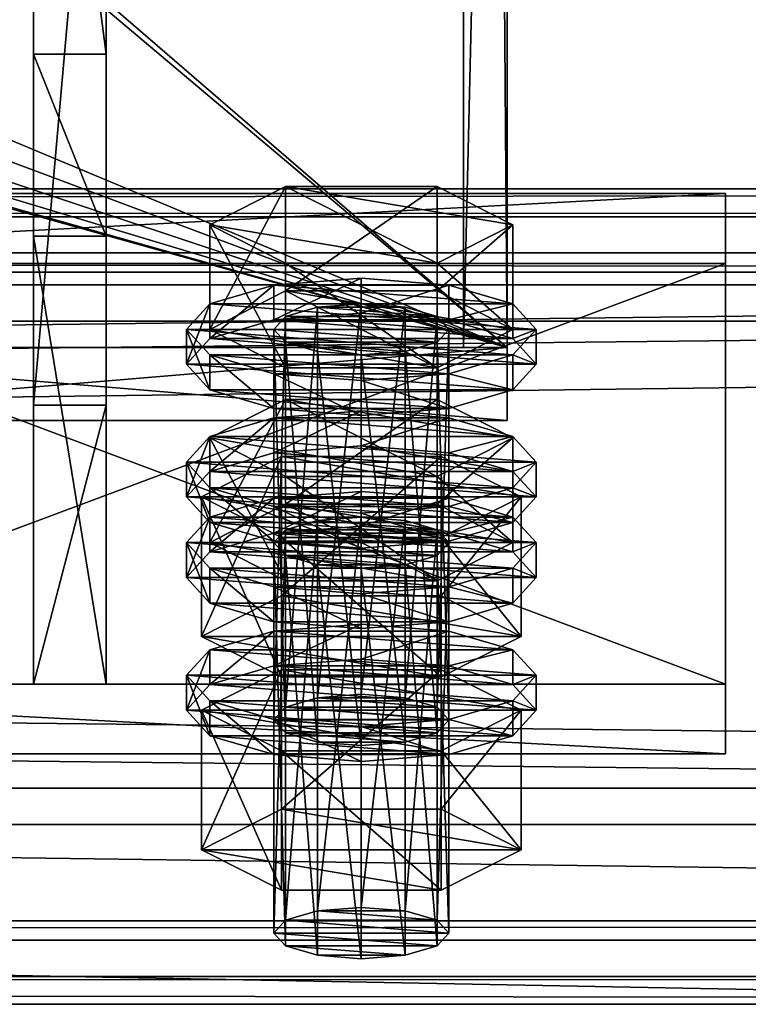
# Model space of a CAD drawing. Header units: millimetres. Extents: x 60485 to 71303, y 100 to 16900.
# Tile 307 of 656: x 70897 to 70947, y 100 to 168. Entities that reach past the tile are written whole.
import ezdxf

# ---------------------------------------------------------------- set-up
doc = ezdxf.new("R2010")
doc.units = ezdxf.units.MM
for name, color, linetype in [('1', 7, 'Continuous'), ('13', 7, 'Continuous'), ('21', 7, 'Continuous'), ('251', 7, 'Continuous'), ('3', 7, 'Continuous'), ('7', 7, 'Continuous'), ('9', 7, 'Continuous')]:
    doc.layers.add(name, color=color, linetype=linetype)

msp = doc.modelspace()

# ---------------------------------------------------------------- meshes
at = {"layer": '1', "color": 7}
mesh = msp.add_polyface(dxfattribs=at)
corners = [(70999.994, 100, 2949.999), (70999.994, 100, -0.001), (60499.994, 100, -0.001), (60499.994, 100, 2949.999), (70999.994, 300, -0.001), (60499.994, 300, -0.001), (70999.994, 300, 2949.999), (60499.994, 300, 2949.999)]
mesh.append_faces([[corners[k] for k in face] for face in [(0, 2, 3, 3), (1, 5, 2, 2), (4, 7, 5, 5), (6, 3, 7, 7), (1, 6, 4, 4), (3, 5, 7, 7)]], dxfattribs={"vtx0": -1, "color": 7})
mesh.append_faces([[corners[k] for k in face] for face in [(0, 1, 2, 2), (1, 4, 5, 5), (4, 6, 7, 7), (6, 0, 3, 3), (1, 0, 6, 6), (3, 2, 5, 5)]], dxfattribs={"vtx2": -1, "vtx3": -1, "color": 7})
mesh = msp.add_polyface(dxfattribs=at)
corners = [(70897.496, 152.657, 3027.705), (70897.496, 121.958, 3128.117), (70902.496, 121.958, 3128.117), (70902.496, 152.657, 3027.705), (70897.496, 141.087, 3133.968), (70902.496, 141.087, 3133.968), (70897.496, 197.545, 3051.899), (70902.496, 197.545, 3051.899), (70897.496, 203.395, 3032.762), (70902.496, 203.395, 3032.762), (70897.496, 165.144, 3021.066), (70902.496, 165.144, 3021.066)]
mesh.append_faces([[corners[k] for k in face] for face in [(0, 2, 3, 3), (1, 5, 2, 2), (4, 7, 5, 5), (6, 9, 7, 7), (8, 11, 9, 9), (10, 3, 11, 11), (1, 6, 4, 4), (8, 0, 10, 10), (3, 9, 11, 11), (7, 2, 5, 5)]], dxfattribs={"vtx0": -1, "color": 7})
mesh.append_faces([[corners[k] for k in face] for face in [(6, 0, 8, 8), (9, 3, 7, 7)]], dxfattribs={"vtx0": -1, "vtx1": -1, "color": 7})
mesh.append_faces([[corners[k] for k in face] for face in [(6, 1, 0, 0), (7, 3, 2, 2)]], dxfattribs={"vtx0": -1, "vtx2": -1, "vtx3": -1, "color": 7})
mesh.append_faces([[corners[k] for k in face] for face in [(0, 1, 2, 2), (1, 4, 5, 5), (4, 6, 7, 7), (6, 8, 9, 9), (8, 10, 11, 11), (10, 0, 3, 3)]], dxfattribs={"vtx2": -1, "vtx3": -1, "color": 7})
at = {"layer": '13', "color": 20}
mesh = msp.add_polyface(dxfattribs=at)
corners = [(70914.8, 134.288, 3096.338), (70925.192, 141.46, 3098.531), (70914.8, 141.46, 3098.531), (70925.192, 136.198, 3115.744), (70909.604, 138.829, 3107.138), (70913.996, 119.499, 3048.943), (70914.8, 147.152, 3054.261), (70913.996, 146.275, 3057.13), (70914.8, 120.376, 3046.074), (70916.996, 147.794, 3052.16), (70916.996, 121.018, 3043.974), (70919.996, 148.029, 3051.392), (70914.8, 145.398, 3059.998), (70919.996, 144.521, 3062.867), (70916.996, 144.756, 3062.099), (70925.192, 145.398, 3059.998), (70925.996, 146.275, 3057.13), (70925.192, 147.152, 3054.261), (70909.604, 146.275, 3057.13), (70914.8, 148.907, 3048.523), (70914.8, 156.079, 3050.716), (70909.604, 153.448, 3059.322), (70925.192, 156.079, 3050.716), (70925.192, 143.644, 3065.736), (70914.8, 143.644, 3065.736), (70914.8, 150.816, 3067.929), (70925.192, 150.816, 3067.929), (70907.996, 143.884, 3056.399), (70909.604, 145.639, 3050.661), (70909.604, 148.029, 3051.392), (70907.996, 146.275, 3057.13), (70913.996, 146.923, 3046.46), (70913.996, 149.314, 3047.191), (70919.996, 147.393, 3044.923), (70919.996, 149.784, 3045.654), (70919.996, 140.376, 3067.874), (70913.996, 140.846, 3066.337), (70913.996, 143.237, 3067.068), (70919.996, 142.767, 3068.605), (70909.604, 142.13, 3062.136), (70909.604, 144.521, 3062.867), (70930.389, 145.639, 3050.661), (70931.996, 143.884, 3056.399), (70930.389, 142.13, 3062.136), (70925.996, 140.846, 3066.337), (70925.996, 143.237, 3067.068), (70930.389, 144.521, 3062.867), (70931.996, 146.275, 3057.13), (70930.389, 148.029, 3051.392), (70913.996, 137.822, 3043.678), (70919.996, 140.683, 3042.871), (70913.996, 140.213, 3044.409), (70930.389, 138.929, 3048.609), (70909.604, 138.929, 3048.609), (70925.996, 140.213, 3044.409)]
mesh.append_faces([[corners[k] for k in face] for face in [(0, 1, 2, 2), (5, 6, 7, 7), (8, 9, 6, 6), (10, 11, 9, 9), (12, 13, 14, 14), (18, 20, 21, 21), (19, 22, 20, 20), (24, 21, 25, 25), (23, 18, 24, 24), (21, 26, 25, 25), (27, 29, 30, 30), (28, 32, 29, 29), (31, 34, 32, 32), (35, 37, 38, 38), (36, 40, 37, 37), (39, 30, 40, 40), (44, 36, 35, 35), (49, 50, 51, 51), (54, 51, 50, 50)]], dxfattribs={"vtx0": -1, "color": 20})
mesh.append_faces([[corners[k] for k in face] for face in [(3, 4, 2, 2), (15, 12, 7, 7), (16, 7, 6, 6), (17, 6, 9, 9), (23, 19, 18, 18), (26, 21, 20, 20), (41, 31, 28, 28), (42, 28, 27, 27), (43, 27, 39, 39), (44, 39, 36, 36), (45, 37, 40, 40), (46, 40, 30, 30), (47, 30, 29, 29), (48, 29, 32, 32), (52, 53, 51, 51)]], dxfattribs={"vtx0": -1, "vtx2": -1, "vtx3": -1, "color": 20})
mesh.append_faces([[corners[k] for k in face] for face in [(18, 19, 20, 20), (23, 24, 25, 25), (24, 18, 21, 21), (27, 28, 29, 29), (28, 31, 32, 32), (31, 33, 34, 34), (35, 36, 37, 37), (36, 39, 40, 40), (39, 27, 30, 30)]], dxfattribs={"vtx2": -1, "vtx3": -1, "color": 20})
mesh = msp.add_polyface(dxfattribs=at)
corners = [(70930.389, 138.829, 3107.138), (70914.8, 141.46, 3098.531), (70925.192, 141.46, 3098.531), (70919.996, 121.253, 3043.205), (70922.996, 147.794, 3052.16), (70919.996, 148.029, 3051.392), (70922.996, 121.018, 3043.974), (70925.192, 147.152, 3054.261), (70925.192, 120.376, 3046.074), (70925.996, 146.275, 3057.13), (70919.996, 144.521, 3062.867), (70914.8, 145.398, 3059.998), (70922.996, 144.756, 3062.099), (70925.192, 145.398, 3059.998), (70913.996, 146.275, 3057.13), (70914.8, 147.152, 3054.261), (70916.996, 147.794, 3052.16), (70914.8, 148.907, 3048.523), (70925.192, 148.907, 3048.523), (70925.192, 156.079, 3050.716), (70930.389, 146.275, 3057.13), (70930.389, 153.448, 3059.322), (70925.192, 143.644, 3065.736), (70925.192, 150.816, 3067.929), (70914.8, 150.816, 3067.929), (70914.8, 156.079, 3050.716), (70919.996, 147.393, 3044.923), (70925.996, 146.923, 3046.46), (70925.996, 149.314, 3047.191), (70919.996, 149.784, 3045.654), (70930.389, 145.639, 3050.661), (70930.389, 148.029, 3051.392), (70931.996, 143.884, 3056.399), (70931.996, 146.275, 3057.13), (70930.389, 142.13, 3062.136), (70930.389, 144.521, 3062.867), (70925.996, 140.846, 3066.337), (70925.996, 143.237, 3067.068), (70919.996, 140.376, 3067.874), (70919.996, 142.767, 3068.605), (70913.996, 146.923, 3046.46), (70909.604, 145.639, 3050.661), (70907.996, 143.884, 3056.399), (70909.604, 142.13, 3062.136), (70913.996, 143.237, 3067.068), (70909.604, 144.521, 3062.867), (70907.996, 146.275, 3057.13), (70909.604, 148.029, 3051.392), (70913.996, 149.314, 3047.191)]
mesh.append_faces([[corners[k] for k in face] for face in [(0, 1, 2, 2), (3, 4, 5, 5), (6, 7, 4, 4), (8, 9, 7, 7), (4, 16, 5, 5), (18, 21, 19, 19), (20, 23, 21, 21), (22, 24, 23, 23), (17, 20, 18, 18), (21, 25, 19, 19), (26, 28, 29, 29), (27, 31, 28, 28), (30, 33, 31, 31), (32, 35, 33, 33), (34, 37, 35, 35), (36, 39, 37, 37), (40, 27, 26, 26), (44, 37, 39, 39), (28, 48, 29, 29)]], dxfattribs={"vtx0": -1, "color": 20})
mesh.append_faces([[corners[k] for k in face] for face in [(10, 11, 12, 12), (12, 11, 13, 13), (13, 14, 9, 9), (9, 15, 7, 7), (7, 16, 4, 4), (20, 17, 22, 22), (23, 25, 21, 21), (27, 40, 30, 30), (30, 41, 32, 32), (32, 42, 34, 34), (34, 43, 36, 36), (37, 45, 35, 35), (35, 46, 33, 33), (33, 47, 31, 31), (31, 48, 28, 28)]], dxfattribs={"vtx0": -1, "vtx1": -1, "color": 20})
mesh.append_faces([[corners[k] for k in face] for face in [(17, 18, 19, 19), (18, 20, 21, 21), (20, 22, 23, 23), (26, 27, 28, 28), (27, 30, 31, 31), (30, 32, 33, 33), (32, 34, 35, 35), (34, 36, 37, 37), (36, 38, 39, 39)]], dxfattribs={"vtx2": -1, "vtx3": -1, "color": 20})
mesh = msp.add_polyface(dxfattribs=at)
corners = [(70925.192, 132.534, 3102.076), (70914.8, 132.534, 3102.076), (70916.996, 133.176, 3099.976), (70909.604, 131.657, 3104.945), (70914.8, 134.288, 3096.338), (70914.8, 141.46, 3098.531), (70909.604, 138.829, 3107.138), (70925.192, 129.025, 3113.552), (70914.8, 129.025, 3113.552), (70914.8, 136.198, 3115.744), (70925.192, 136.198, 3115.744), (70909.604, 131.02, 3098.476), (70913.996, 132.304, 3094.276), (70913.996, 134.695, 3095.007), (70909.604, 133.411, 3099.207), (70919.996, 132.774, 3092.738), (70919.996, 135.165, 3093.469), (70930.389, 133.411, 3099.207), (70925.996, 134.695, 3095.007), (70913.996, 119.499, 3048.943), (70914.8, 120.376, 3046.074), (70914.8, 147.152, 3054.261), (70916.996, 121.018, 3043.974), (70916.996, 147.794, 3052.16), (70919.996, 121.253, 3043.205), (70919.996, 148.029, 3051.392), (70919.996, 117.744, 3054.681), (70916.996, 144.756, 3062.099), (70919.996, 144.521, 3062.867), (70916.996, 117.98, 3053.912), (70914.8, 145.398, 3059.998), (70914.8, 118.622, 3051.812), (70913.996, 146.275, 3057.13), (70909.027, 125.221, 3050.692), (70914.511, 137.561, 3044.531), (70909.027, 134.784, 3053.616), (70914.511, 127.998, 3041.608), (70925.481, 137.561, 3044.531), (70925.481, 132.006, 3062.701), (70914.511, 132.006, 3062.701), (70930.966, 134.784, 3053.616), (70907.996, 134.784, 3053.616), (70909.604, 136.538, 3047.878), (70909.604, 138.929, 3048.609), (70907.996, 137.174, 3054.347), (70913.996, 137.822, 3043.678), (70913.996, 140.213, 3044.409), (70919.996, 138.292, 3042.141), (70919.996, 140.683, 3042.871), (70919.996, 131.275, 3065.092), (70913.996, 131.745, 3063.554), (70913.996, 134.136, 3064.285), (70919.996, 133.666, 3065.823), (70909.604, 133.029, 3059.354), (70909.604, 135.42, 3060.085), (70930.389, 136.538, 3047.878), (70931.996, 134.784, 3053.616), (70930.389, 133.029, 3059.354), (70925.996, 134.136, 3064.285), (70930.389, 135.42, 3060.085), (70931.996, 137.174, 3054.347)]
mesh.append_faces([[corners[k] for k in face] for face in [(3, 5, 6, 6), (8, 6, 9, 9), (6, 10, 9, 9), (11, 13, 14, 14), (12, 16, 13, 13), (18, 13, 16, 16), (26, 27, 28, 28), (29, 30, 27, 27), (31, 32, 30, 30), (33, 34, 35, 35), (36, 37, 34, 34), (35, 38, 39, 39), (41, 43, 44, 44), (42, 46, 43, 43), (49, 51, 52, 52), (50, 54, 51, 51), (53, 44, 54, 54), (51, 58, 52, 52)]], dxfattribs={"vtx0": -1, "color": 20})
mesh.append_faces([[corners[k] for k in face] for face in [(0, 1, 2, 2), (17, 14, 13, 13), (40, 35, 34, 34), (55, 47, 45, 45), (55, 45, 42, 42), (56, 42, 41, 41), (57, 41, 53, 53), (58, 51, 54, 54), (59, 54, 44, 44), (60, 44, 43, 43)]], dxfattribs={"vtx0": -1, "vtx2": -1, "vtx3": -1, "color": 20})
mesh.append_faces([[corners[k] for k in face] for face in [(3, 4, 5, 5), (7, 8, 9, 9), (8, 3, 6, 6), (11, 12, 13, 13), (12, 15, 16, 16), (19, 20, 21, 21), (20, 22, 23, 23), (22, 24, 25, 25), (31, 19, 32, 32), (41, 42, 43, 43), (42, 45, 46, 46), (45, 47, 48, 48), (49, 50, 51, 51), (50, 53, 54, 54), (53, 41, 44, 44)]], dxfattribs={"vtx2": -1, "vtx3": -1, "color": 20})
mesh = msp.add_polyface(dxfattribs=at)
corners = [(70925.192, 132.534, 3102.076), (70916.996, 133.176, 3099.976), (70919.996, 133.411, 3099.207), (70922.996, 133.176, 3099.976), (70914.8, 134.288, 3096.338), (70925.192, 134.288, 3096.338), (70925.192, 141.46, 3098.531), (70930.389, 131.657, 3104.945), (70930.389, 138.829, 3107.138), (70925.192, 129.025, 3113.552), (70925.192, 136.198, 3115.744), (70914.8, 136.198, 3115.744), (70914.8, 141.46, 3098.531), (70919.996, 132.774, 3092.738), (70925.996, 132.304, 3094.276), (70925.996, 134.695, 3095.007), (70919.996, 135.165, 3093.469), (70930.389, 133.411, 3099.207), (70931.996, 131.657, 3104.945), (70909.604, 133.411, 3099.207), (70913.996, 134.695, 3095.007), (70919.996, 121.253, 3043.205), (70922.996, 121.018, 3043.974), (70922.996, 147.794, 3052.16), (70925.192, 120.376, 3046.074), (70925.192, 147.152, 3054.261), (70925.996, 119.499, 3048.943), (70925.996, 146.275, 3057.13), (70925.192, 145.398, 3059.998), (70925.192, 118.622, 3051.812), (70922.996, 144.756, 3062.099), (70922.996, 117.98, 3053.912), (70919.996, 144.521, 3062.867), (70914.511, 127.998, 3041.608), (70925.481, 127.998, 3041.608), (70925.481, 137.561, 3044.531), (70930.966, 134.784, 3053.616), (70925.481, 132.006, 3062.701), (70909.027, 134.784, 3053.616), (70914.511, 137.561, 3044.531), (70919.996, 138.292, 3042.141), (70925.996, 137.822, 3043.678), (70925.996, 140.213, 3044.409), (70919.996, 140.683, 3042.871), (70930.389, 136.538, 3047.878), (70930.389, 138.929, 3048.609), (70931.996, 134.784, 3053.616), (70931.996, 137.174, 3054.347), (70930.389, 133.029, 3059.354), (70930.389, 135.42, 3060.085), (70925.996, 131.745, 3063.554), (70925.996, 134.136, 3064.285), (70919.996, 133.666, 3065.823), (70909.604, 136.538, 3047.878), (70907.996, 134.784, 3053.616), (70909.604, 135.42, 3060.085), (70907.996, 137.174, 3054.347), (70909.604, 138.929, 3048.609), (70913.996, 140.213, 3044.409)]
mesh.append_faces([[corners[k] for k in face] for face in [(0, 2, 3, 3), (5, 8, 6, 6), (7, 10, 8, 8), (9, 11, 10, 10), (4, 7, 5, 5), (13, 15, 16, 16), (14, 17, 15, 15), (26, 28, 27, 27), (29, 30, 28, 28), (31, 32, 30, 30), (34, 36, 35, 35), (36, 39, 35, 35), (40, 42, 43, 43), (41, 45, 42, 42), (44, 47, 45, 45), (46, 49, 47, 47), (48, 51, 49, 49), (50, 52, 51, 51), (40, 44, 41, 41)]], dxfattribs={"vtx0": -1, "color": 20})
mesh.append_faces([[corners[k] for k in face] for face in [(10, 12, 8, 8), (18, 19, 17, 17), (17, 20, 15, 15), (37, 38, 36, 36), (44, 53, 46, 46), (46, 54, 48, 48), (51, 55, 49, 49), (49, 56, 47, 47), (47, 57, 45, 45), (45, 58, 42, 42)]], dxfattribs={"vtx0": -1, "vtx1": -1, "color": 20})
mesh.append_faces([[corners[k] for k in face] for face in [(0, 1, 2, 2)]], dxfattribs={"vtx0": -1, "vtx2": -1, "vtx3": -1, "color": 20})
mesh.append_faces([[corners[k] for k in face] for face in [(4, 5, 6, 6), (5, 7, 8, 8), (7, 9, 10, 10), (13, 14, 15, 15), (21, 22, 23, 23), (22, 24, 25, 25), (24, 26, 27, 27), (33, 34, 35, 35), (40, 41, 42, 42), (41, 44, 45, 45), (44, 46, 47, 47), (46, 48, 49, 49), (48, 50, 51, 51)]], dxfattribs={"vtx2": -1, "vtx3": -1, "color": 20})
mesh = msp.add_polyface(dxfattribs=at)
corners = [(70913.996, 104.88, 3096.758), (70914.8, 132.534, 3102.076), (70913.996, 131.657, 3104.945), (70914.8, 105.757, 3093.889), (70916.996, 133.176, 3099.976), (70916.996, 106.399, 3091.789), (70919.996, 133.411, 3099.207), (70916.996, 103.361, 3101.727), (70914.8, 130.78, 3107.814), (70916.996, 130.137, 3109.914), (70914.8, 104.003, 3099.627), (70922.996, 130.137, 3109.914), (70925.192, 130.78, 3107.814), (70925.996, 131.657, 3104.945), (70925.192, 129.025, 3113.552), (70914.8, 134.288, 3096.338), (70909.604, 131.657, 3104.945), (70914.8, 129.025, 3113.552), (70907.996, 129.266, 3104.214), (70909.604, 131.02, 3098.476), (70909.604, 133.411, 3099.207), (70907.996, 131.657, 3104.945), (70919.996, 125.757, 3115.689), (70913.996, 126.227, 3114.152), (70913.996, 128.618, 3114.883), (70919.996, 128.148, 3116.42), (70909.604, 127.512, 3109.952), (70909.604, 129.902, 3110.683), (70930.389, 131.02, 3098.476), (70913.996, 132.304, 3094.276), (70931.996, 129.266, 3104.214), (70930.389, 127.512, 3109.952), (70925.996, 126.227, 3114.152), (70925.996, 128.618, 3114.883), (70930.389, 129.902, 3110.683), (70931.996, 131.657, 3104.945), (70909.604, 121.919, 3095.694), (70913.996, 123.203, 3091.493), (70913.996, 125.594, 3092.224), (70909.604, 124.31, 3096.425), (70919.996, 123.673, 3089.956), (70919.996, 126.064, 3090.687), (70925.996, 123.203, 3091.493), (70930.389, 124.31, 3096.425), (70925.996, 125.594, 3092.224), (70919.996, 117.744, 3054.681), (70916.996, 117.98, 3053.912), (70916.996, 144.756, 3062.099), (70914.8, 118.622, 3051.812), (70914.8, 145.398, 3059.998), (70909.027, 125.221, 3050.692), (70914.511, 127.998, 3041.608), (70914.511, 137.561, 3044.531), (70925.481, 122.443, 3059.777), (70914.511, 122.443, 3059.777), (70914.511, 132.006, 3062.701), (70909.027, 134.784, 3053.616), (70930.966, 125.221, 3050.692), (70925.996, 131.745, 3063.554), (70909.604, 133.029, 3059.354), (70913.996, 131.745, 3063.554), (70919.996, 131.275, 3065.092)]
mesh.append_faces([[corners[k] for k in face] for face in [(0, 1, 2, 2), (3, 4, 1, 1), (5, 6, 4, 4), (7, 8, 9, 9), (10, 2, 8, 8), (14, 16, 17, 17), (18, 20, 21, 21), (22, 24, 25, 25), (23, 27, 24, 24), (26, 21, 27, 27), (32, 23, 22, 22), (24, 33, 25, 25), (36, 38, 39, 39), (37, 41, 38, 38), (37, 42, 40, 40), (44, 38, 41, 41), (54, 56, 55, 55), (58, 60, 61, 61)]], dxfattribs={"vtx0": -1, "color": 20})
mesh.append_faces([[corners[k] for k in face] for face in [(11, 9, 8, 8), (12, 8, 2, 2), (13, 2, 1, 1), (14, 15, 16, 16), (28, 29, 19, 19), (30, 19, 18, 18), (31, 18, 26, 26), (32, 26, 23, 23), (33, 24, 27, 27), (34, 27, 21, 21), (35, 21, 20, 20), (43, 39, 38, 38), (57, 51, 50, 50), (58, 59, 60, 60)]], dxfattribs={"vtx0": -1, "vtx2": -1, "vtx3": -1, "color": 20})
mesh.append_faces([[corners[k] for k in face] for face in [(18, 19, 20, 20), (22, 23, 24, 24), (23, 26, 27, 27), (26, 18, 21, 21), (36, 37, 38, 38), (37, 40, 41, 41), (45, 46, 47, 47), (46, 48, 49, 49), (50, 51, 52, 52), (53, 54, 55, 55), (54, 50, 56, 56)]], dxfattribs={"vtx2": -1, "vtx3": -1, "color": 20})
mesh = msp.add_polyface(dxfattribs=at)
corners = [(70919.996, 106.634, 3091.021), (70922.996, 133.176, 3099.976), (70919.996, 133.411, 3099.207), (70922.996, 106.399, 3091.789), (70925.192, 132.534, 3102.076), (70925.192, 105.757, 3093.889), (70925.996, 131.657, 3104.945), (70925.996, 104.88, 3096.758), (70925.192, 130.78, 3107.814), (70925.192, 104.003, 3099.627), (70922.996, 130.137, 3109.914), (70916.996, 130.137, 3109.914), (70919.996, 129.902, 3110.683), (70914.8, 130.78, 3107.814), (70913.996, 131.657, 3104.945), (70914.8, 132.534, 3102.076), (70930.389, 131.657, 3104.945), (70914.8, 134.288, 3096.338), (70925.192, 129.025, 3113.552), (70925.996, 132.304, 3094.276), (70930.389, 131.02, 3098.476), (70930.389, 133.411, 3099.207), (70931.996, 129.266, 3104.214), (70931.996, 131.657, 3104.945), (70930.389, 127.512, 3109.952), (70930.389, 129.902, 3110.683), (70925.996, 126.227, 3114.152), (70925.996, 128.618, 3114.883), (70919.996, 125.757, 3115.689), (70919.996, 128.148, 3116.42), (70913.996, 132.304, 3094.276), (70919.996, 132.774, 3092.738), (70909.604, 131.02, 3098.476), (70907.996, 129.266, 3104.214), (70909.604, 127.512, 3109.952), (70909.604, 129.902, 3110.683), (70907.996, 131.657, 3104.945), (70919.996, 123.673, 3089.956), (70925.996, 123.203, 3091.493), (70925.996, 125.594, 3092.224), (70919.996, 126.064, 3090.687), (70930.389, 121.919, 3095.694), (70930.389, 124.31, 3096.425), (70931.996, 122.556, 3102.162), (70909.604, 124.31, 3096.425), (70913.996, 125.594, 3092.224), (70925.996, 119.499, 3048.943), (70925.192, 118.622, 3051.812), (70925.192, 145.398, 3059.998), (70922.996, 117.98, 3053.912), (70922.996, 144.756, 3062.099), (70919.996, 117.744, 3054.681), (70919.996, 144.521, 3062.867), (70925.481, 127.998, 3041.608), (70930.966, 125.221, 3050.692), (70930.966, 134.784, 3053.616), (70925.481, 122.443, 3059.777), (70925.481, 132.006, 3062.701), (70914.511, 132.006, 3062.701), (70914.511, 127.998, 3041.608), (70909.027, 125.221, 3050.692), (70925.996, 131.745, 3063.554), (70919.996, 131.275, 3065.092), (70919.996, 133.666, 3065.823), (70930.389, 133.029, 3059.354), (70909.604, 133.029, 3059.354)]
mesh.append_faces([[corners[k] for k in face] for face in [(0, 1, 2, 2), (3, 4, 1, 1), (5, 6, 4, 4), (7, 8, 6, 6), (9, 10, 8, 8), (11, 10, 12, 12), (20, 23, 21, 21), (22, 25, 23, 23), (24, 27, 25, 25), (26, 29, 27, 27), (30, 19, 31, 31), (37, 39, 40, 40), (38, 42, 39, 39), (54, 57, 55, 55), (56, 58, 57, 57), (59, 54, 53, 53)]], dxfattribs={"vtx0": -1, "color": 20})
mesh.append_faces([[corners[k] for k in face] for face in [(10, 13, 8, 8), (8, 14, 6, 6), (6, 15, 4, 4), (16, 17, 18, 18), (19, 30, 20, 20), (20, 32, 22, 22), (22, 33, 24, 24), (24, 34, 26, 26), (27, 35, 25, 25), (25, 36, 23, 23), (43, 44, 42, 42), (42, 45, 39, 39), (54, 60, 56, 56), (64, 65, 61, 61)]], dxfattribs={"vtx0": -1, "vtx1": -1, "color": 20})
mesh.append_faces([[corners[k] for k in face] for face in [(19, 20, 21, 21), (20, 22, 23, 23), (22, 24, 25, 25), (24, 26, 27, 27), (26, 28, 29, 29), (37, 38, 39, 39), (38, 41, 42, 42), (46, 47, 48, 48), (47, 49, 50, 50), (49, 51, 52, 52), (53, 54, 55, 55), (54, 56, 57, 57), (61, 62, 63, 63)]], dxfattribs={"vtx2": -1, "vtx3": -1, "color": 20})
mesh = msp.add_polyface(dxfattribs=at)
corners = [(70913.996, 104.88, 3096.758), (70914.8, 105.757, 3093.889), (70914.8, 132.534, 3102.076), (70916.996, 106.399, 3091.789), (70916.996, 133.176, 3099.976), (70919.996, 106.634, 3091.021), (70919.996, 133.411, 3099.207), (70919.996, 103.126, 3102.496), (70916.996, 103.361, 3101.727), (70916.996, 130.137, 3109.914), (70919.996, 129.902, 3110.683), (70914.8, 104.003, 3099.627), (70914.8, 130.78, 3107.814), (70913.996, 131.657, 3104.945), (70922.996, 106.399, 3091.789), (70925.192, 105.757, 3093.889), (70925.996, 104.88, 3096.758), (70925.192, 104.003, 3099.627), (70922.996, 103.361, 3101.727), (70909.027, 110.602, 3098.508), (70914.511, 113.379, 3089.423), (70914.511, 122.943, 3092.347), (70909.027, 120.165, 3101.431), (70925.481, 122.943, 3092.347), (70925.481, 107.824, 3107.593), (70914.511, 107.824, 3107.593), (70914.511, 117.387, 3110.516), (70930.966, 110.602, 3098.508), (70925.481, 117.387, 3110.516), (70930.966, 120.165, 3101.431), (70907.996, 120.165, 3101.431), (70909.604, 121.919, 3095.694), (70909.604, 124.31, 3096.425), (70907.996, 122.556, 3102.162), (70919.996, 116.657, 3112.907), (70913.996, 117.127, 3111.37), (70913.996, 119.517, 3112.101), (70919.996, 119.047, 3113.638), (70909.604, 118.411, 3107.169), (70909.604, 120.802, 3107.9), (70930.389, 121.919, 3095.694), (70913.996, 123.203, 3091.493), (70931.996, 120.165, 3101.431), (70930.389, 118.411, 3107.169), (70925.996, 117.127, 3111.37), (70925.996, 119.517, 3112.101), (70930.389, 120.802, 3107.9), (70931.996, 122.556, 3102.162), (70925.192, 120.376, 3046.074), (70916.996, 121.018, 3043.974), (70914.8, 120.376, 3046.074), (70925.996, 119.499, 3048.943), (70913.996, 119.499, 3048.943), (70925.192, 118.622, 3051.812), (70914.8, 118.622, 3051.812), (70922.996, 117.98, 3053.912), (70916.996, 117.98, 3053.912), (70925.481, 122.443, 3059.777), (70909.027, 125.221, 3050.692), (70914.511, 122.443, 3059.777)]
mesh.append_faces([[corners[k] for k in face] for face in [(7, 9, 10, 10), (3, 14, 5, 5), (18, 8, 7, 7), (19, 21, 22, 22), (20, 23, 21, 21), (25, 22, 26, 26), (24, 19, 25, 25), (22, 28, 26, 26), (30, 32, 33, 33), (34, 36, 37, 37), (35, 39, 36, 36), (38, 33, 39, 39), (57, 58, 59, 59)]], dxfattribs={"vtx0": -1, "color": 20})
mesh.append_faces([[corners[k] for k in face] for face in [(15, 3, 1, 1), (16, 1, 0, 0), (17, 0, 11, 11), (18, 11, 8, 8), (27, 20, 19, 19), (29, 22, 21, 21), (40, 41, 31, 31), (42, 31, 30, 30), (43, 30, 38, 38), (44, 38, 35, 35), (45, 36, 39, 39), (46, 39, 33, 33), (47, 33, 32, 32), (48, 49, 50, 50), (51, 50, 52, 52), (53, 52, 54, 54), (55, 54, 56, 56)]], dxfattribs={"vtx0": -1, "vtx2": -1, "vtx3": -1, "color": 20})
mesh.append_faces([[corners[k] for k in face] for face in [(0, 1, 2, 2), (1, 3, 4, 4), (3, 5, 6, 6), (7, 8, 9, 9), (8, 11, 12, 12), (11, 0, 13, 13), (19, 20, 21, 21), (24, 25, 26, 26), (25, 19, 22, 22), (30, 31, 32, 32), (34, 35, 36, 36), (35, 38, 39, 39), (38, 30, 33, 33)]], dxfattribs={"vtx2": -1, "vtx3": -1, "color": 20})
mesh = msp.add_polyface(dxfattribs=at)
corners = [(70919.996, 106.634, 3091.021), (70922.996, 106.399, 3091.789), (70922.996, 133.176, 3099.976), (70925.192, 105.757, 3093.889), (70925.192, 132.534, 3102.076), (70925.996, 104.88, 3096.758), (70925.996, 131.657, 3104.945), (70925.192, 104.003, 3099.627), (70925.192, 130.78, 3107.814), (70922.996, 103.361, 3101.727), (70922.996, 130.137, 3109.914), (70919.996, 103.126, 3102.496), (70919.996, 129.902, 3110.683), (70916.996, 106.399, 3091.789), (70914.8, 105.757, 3093.889), (70913.996, 104.88, 3096.758), (70914.8, 104.003, 3099.627), (70914.511, 113.379, 3089.423), (70925.481, 113.379, 3089.423), (70925.481, 122.943, 3092.347), (70930.966, 110.602, 3098.508), (70930.966, 120.165, 3101.431), (70925.481, 107.824, 3107.593), (70925.481, 117.387, 3110.516), (70914.511, 117.387, 3110.516), (70909.027, 110.602, 3098.508), (70909.027, 120.165, 3101.431), (70914.511, 122.943, 3092.347), (70930.389, 121.919, 3095.694), (70931.996, 120.165, 3101.431), (70931.996, 122.556, 3102.162), (70930.389, 124.31, 3096.425), (70930.389, 118.411, 3107.169), (70930.389, 120.802, 3107.9), (70925.996, 117.127, 3111.37), (70925.996, 119.517, 3112.101), (70919.996, 116.657, 3112.907), (70919.996, 119.047, 3113.638), (70925.996, 123.203, 3091.493), (70913.996, 123.203, 3091.493), (70909.604, 121.919, 3095.694), (70907.996, 120.165, 3101.431), (70909.604, 118.411, 3107.169), (70913.996, 117.127, 3111.37), (70913.996, 119.517, 3112.101), (70909.604, 120.802, 3107.9), (70907.996, 122.556, 3102.162), (70916.996, 121.018, 3043.974), (70922.996, 121.018, 3043.974), (70919.996, 121.253, 3043.205), (70925.192, 120.376, 3046.074), (70914.8, 120.376, 3046.074), (70925.996, 119.499, 3048.943), (70913.996, 119.499, 3048.943), (70925.192, 118.622, 3051.812), (70914.8, 118.622, 3051.812), (70922.996, 117.98, 3053.912), (70916.996, 117.98, 3053.912), (70919.996, 117.744, 3054.681)]
mesh.append_faces([[corners[k] for k in face] for face in [(9, 12, 10, 10), (18, 21, 19, 19), (20, 23, 21, 21), (22, 24, 23, 23), (17, 20, 18, 18), (21, 27, 19, 19), (28, 30, 31, 31), (29, 33, 30, 30), (32, 35, 33, 33), (34, 37, 35, 35), (34, 43, 36, 36), (44, 35, 37, 37), (47, 48, 49, 49), (56, 57, 58, 58)]], dxfattribs={"vtx0": -1, "color": 20})
mesh.append_faces([[corners[k] for k in face] for face in [(1, 13, 3, 3), (3, 14, 5, 5), (5, 15, 7, 7), (7, 16, 9, 9), (20, 25, 22, 22), (23, 26, 21, 21), (38, 39, 28, 28), (28, 40, 29, 29), (29, 41, 32, 32), (32, 42, 34, 34), (35, 45, 33, 33), (33, 46, 30, 30), (48, 47, 50, 50), (50, 51, 52, 52), (52, 53, 54, 54), (54, 55, 56, 56)]], dxfattribs={"vtx0": -1, "vtx1": -1, "color": 20})
mesh.append_faces([[corners[k] for k in face] for face in [(0, 1, 2, 2), (1, 3, 4, 4), (3, 5, 6, 6), (5, 7, 8, 8), (7, 9, 10, 10), (9, 11, 12, 12), (17, 18, 19, 19), (18, 20, 21, 21), (20, 22, 23, 23), (28, 29, 30, 30), (29, 32, 33, 33), (32, 34, 35, 35), (34, 36, 37, 37)]], dxfattribs={"vtx2": -1, "vtx3": -1, "color": 20})
at = {"layer": '21', "color": 6}
mesh = msp.add_polyface(dxfattribs=at)
corners = [(70930, 145.038, 2970.039), (70930, 145.038, 2960.039), (70785.004, 145.038, 2960.05), (70785.005, 145.038, 2970.05), (70785.005, 270.038, 2970.05), (70930, 270.038, 2970.039), (70785.004, 270.038, 2960.05), (70930, 270.038, 2960.039)]
mesh.append_faces([[corners[k] for k in face] for face in [(0, 2, 3, 3), (4, 0, 3, 3), (6, 3, 2, 2), (7, 2, 1, 1), (5, 1, 0, 0), (7, 4, 6, 6)]], dxfattribs={"vtx0": -1, "color": 6})
mesh.append_faces([[corners[k] for k in face] for face in [(0, 1, 2, 2), (4, 5, 0, 0), (6, 4, 3, 3), (7, 6, 2, 2), (5, 7, 1, 1), (7, 5, 4, 4)]], dxfattribs={"vtx2": -1, "vtx3": -1, "color": 6})
at = {"layer": '251', "color": 30}
mesh = msp.add_polyface(dxfattribs=at)
corners = [(70785.006, 225.038, 2960), (70785.004, 145.04, 2960), (70785.004, 145.04, 2958), (70785.006, 225.038, 2958), (70815.016, 225.031, 2960), (70815.016, 225.031, 2958), (70815.012, 184.697, 2960), (70815.012, 184.697, 2958), (70815.772, 180.87, 2960), (70815.772, 180.87, 2958), (70817.94, 177.626, 2960), (70817.94, 177.626, 2958), (70821.184, 175.458, 2960), (70821.184, 175.458, 2958), (70825.01, 174.696, 2960), (70825.01, 174.696, 2958), (70828.829, 175.457, 2960), (70828.829, 175.457, 2958), (70832.073, 177.623, 2960), (70832.073, 177.623, 2958), (70834.241, 180.867, 2960), (70834.241, 180.867, 2958), (70835.004, 184.693, 2960), (70835.004, 184.693, 2958), (70835.016, 225.038, 2960), (70835.016, 225.038, 2958), (70930, 225.038, 2958), (70930, 225.038, 2960), (70930, 145.04, 2958), (70930, 145.04, 2960)]
mesh.append_faces([[corners[k] for k in face] for face in [(0, 2, 3, 3), (4, 3, 5, 5), (6, 5, 7, 7), (8, 7, 9, 9), (10, 9, 11, 11), (12, 11, 13, 13), (14, 13, 15, 15), (16, 15, 17, 17), (18, 17, 19, 19), (20, 19, 21, 21), (22, 21, 23, 23), (24, 23, 25, 25), (26, 24, 25, 25), (23, 26, 25, 25), (3, 7, 5, 5), (29, 2, 1, 1), (29, 24, 27, 27), (4, 1, 0, 0), (29, 26, 28, 28)]], dxfattribs={"vtx0": -1, "color": 30})
mesh.append_faces([[corners[k] for k in face] for face in [(17, 26, 19, 19), (19, 26, 21, 21), (21, 26, 23, 23), (2, 11, 3, 3), (11, 2, 13, 13), (13, 28, 15, 15), (24, 29, 22, 22), (22, 29, 20, 20), (20, 29, 18, 18), (18, 29, 16, 16), (16, 29, 14, 14), (1, 14, 29, 29)]], dxfattribs={"vtx0": -1, "vtx1": -1, "color": 30})
mesh.append_faces([[corners[k] for k in face] for face in [(28, 17, 15, 15), (17, 28, 26, 26), (13, 2, 28, 28), (3, 11, 9, 9), (3, 9, 7, 7), (1, 4, 6, 6), (1, 6, 8, 8), (1, 8, 10, 10), (1, 10, 12, 12), (1, 12, 14, 14)]], dxfattribs={"vtx0": -1, "vtx2": -1, "vtx3": -1, "color": 30})
mesh.append_faces([[corners[k] for k in face] for face in [(0, 1, 2, 2), (4, 0, 3, 3), (6, 4, 5, 5), (8, 6, 7, 7), (10, 8, 9, 9), (12, 10, 11, 11), (14, 12, 13, 13), (16, 14, 15, 15), (18, 16, 17, 17), (20, 18, 19, 19), (22, 20, 21, 21), (24, 22, 23, 23), (26, 27, 24, 24), (29, 28, 2, 2), (29, 27, 26, 26)]], dxfattribs={"vtx2": -1, "vtx3": -1, "color": 30})
mesh = msp.add_polyface(dxfattribs=at)
corners = [(70785.006, 225.038, 2958), (70785.004, 145.04, 2958), (70785.004, 145.04, 2955), (70785.006, 225.038, 2955), (70815.016, 225.031, 2958), (70815.016, 225.031, 2955), (70815.012, 184.697, 2958), (70815.012, 184.697, 2955), (70815.772, 180.87, 2958), (70815.772, 180.87, 2955), (70817.94, 177.626, 2958), (70817.94, 177.626, 2955), (70821.184, 175.458, 2958), (70821.184, 175.458, 2955), (70825.01, 174.696, 2958), (70825.01, 174.696, 2955), (70828.829, 175.457, 2958), (70828.829, 175.457, 2955), (70832.073, 177.623, 2958), (70832.073, 177.623, 2955), (70834.241, 180.867, 2958), (70834.241, 180.867, 2955), (70835.004, 184.693, 2958), (70835.004, 184.693, 2955), (70835.016, 225.038, 2958), (70835.016, 225.038, 2955), (70930, 225.038, 2955), (70930, 225.038, 2958), (70930, 145.04, 2955), (70930, 145.04, 2958)]
mesh.append_faces([[corners[k] for k in face] for face in [(0, 2, 3, 3), (4, 3, 5, 5), (6, 5, 7, 7), (8, 7, 9, 9), (10, 9, 11, 11), (12, 11, 13, 13), (14, 13, 15, 15), (16, 15, 17, 17), (18, 17, 19, 19), (20, 19, 21, 21), (22, 21, 23, 23), (24, 23, 25, 25), (26, 24, 25, 25), (23, 26, 25, 25), (3, 7, 5, 5), (29, 2, 1, 1), (29, 24, 27, 27), (4, 1, 0, 0), (29, 26, 28, 28)]], dxfattribs={"vtx0": -1, "color": 30})
mesh.append_faces([[corners[k] for k in face] for face in [(17, 26, 19, 19), (19, 26, 21, 21), (21, 26, 23, 23), (2, 11, 3, 3), (11, 2, 13, 13), (13, 28, 15, 15), (24, 29, 22, 22), (22, 29, 20, 20), (20, 29, 18, 18), (18, 29, 16, 16), (16, 29, 14, 14), (1, 14, 29, 29)]], dxfattribs={"vtx0": -1, "vtx1": -1, "color": 30})
mesh.append_faces([[corners[k] for k in face] for face in [(28, 17, 15, 15), (17, 28, 26, 26), (13, 2, 28, 28), (3, 11, 9, 9), (3, 9, 7, 7), (1, 4, 6, 6), (1, 6, 8, 8), (1, 8, 10, 10), (1, 10, 12, 12), (1, 12, 14, 14)]], dxfattribs={"vtx0": -1, "vtx2": -1, "vtx3": -1, "color": 30})
mesh.append_faces([[corners[k] for k in face] for face in [(0, 1, 2, 2), (4, 0, 3, 3), (6, 4, 5, 5), (8, 6, 7, 7), (10, 8, 9, 9), (12, 10, 11, 11), (14, 12, 13, 13), (16, 14, 15, 15), (18, 16, 17, 17), (20, 18, 19, 19), (22, 20, 21, 21), (24, 22, 23, 23), (26, 27, 24, 24), (29, 28, 2, 2), (29, 27, 26, 26)]], dxfattribs={"vtx2": -1, "vtx3": -1, "color": 30})
mesh = msp.add_polyface(dxfattribs=at)
corners = [(70785.006, 225.038, 2960), (70785.004, 145.04, 2960), (70785.004, 145.04, 2950), (70785.006, 225.038, 2950), (70815.016, 225.031, 2960), (70815.016, 225.031, 2950), (70815.012, 184.697, 2960), (70815.012, 184.697, 2950), (70815.772, 180.87, 2960), (70815.772, 180.87, 2950), (70817.94, 177.626, 2960), (70817.94, 177.626, 2950), (70821.184, 175.458, 2960), (70821.184, 175.458, 2950), (70825.01, 174.696, 2960), (70825.01, 174.696, 2950), (70828.829, 175.457, 2960), (70828.829, 175.457, 2950), (70832.073, 177.623, 2960), (70832.073, 177.623, 2950), (70834.241, 180.867, 2960), (70834.241, 180.867, 2950), (70835.004, 184.693, 2960), (70835.004, 184.693, 2950), (70835.016, 225.038, 2960), (70835.016, 225.038, 2950), (70930, 225.038, 2950), (70930, 225.038, 2960), (70930, 145.04, 2950), (70930, 145.04, 2960)]
mesh.append_faces([[corners[k] for k in face] for face in [(0, 2, 3, 3), (4, 3, 5, 5), (6, 5, 7, 7), (8, 7, 9, 9), (10, 9, 11, 11), (12, 11, 13, 13), (14, 13, 15, 15), (16, 15, 17, 17), (18, 17, 19, 19), (20, 19, 21, 21), (22, 21, 23, 23), (24, 23, 25, 25), (26, 24, 25, 25), (23, 26, 25, 25), (3, 7, 5, 5), (29, 2, 1, 1), (29, 24, 27, 27), (4, 1, 0, 0), (29, 26, 28, 28)]], dxfattribs={"vtx0": -1, "color": 30})
mesh.append_faces([[corners[k] for k in face] for face in [(17, 26, 19, 19), (19, 26, 21, 21), (21, 26, 23, 23), (2, 11, 3, 3), (11, 2, 13, 13), (13, 28, 15, 15), (24, 29, 22, 22), (22, 29, 20, 20), (20, 29, 18, 18), (18, 29, 16, 16), (16, 29, 14, 14), (1, 14, 29, 29)]], dxfattribs={"vtx0": -1, "vtx1": -1, "color": 30})
mesh.append_faces([[corners[k] for k in face] for face in [(28, 17, 15, 15), (17, 28, 26, 26), (13, 2, 28, 28), (3, 11, 9, 9), (3, 9, 7, 7), (1, 4, 6, 6), (1, 6, 8, 8), (1, 8, 10, 10), (1, 10, 12, 12), (1, 12, 14, 14)]], dxfattribs={"vtx0": -1, "vtx2": -1, "vtx3": -1, "color": 30})
mesh.append_faces([[corners[k] for k in face] for face in [(0, 1, 2, 2), (4, 0, 3, 3), (6, 4, 5, 5), (8, 6, 7, 7), (10, 8, 9, 9), (12, 10, 11, 11), (14, 12, 13, 13), (16, 14, 15, 15), (18, 16, 17, 17), (20, 18, 19, 19), (22, 20, 21, 21), (24, 22, 23, 23), (26, 27, 24, 24), (29, 28, 2, 2), (29, 27, 26, 26)]], dxfattribs={"vtx2": -1, "vtx3": -1, "color": 30})
mesh = msp.add_polyface(dxfattribs=at)
corners = [(70785.006, 225.038, 2955), (70785.004, 145.04, 2955), (70785.004, 145.04, 2950), (70785.006, 225.038, 2950), (70815.016, 225.031, 2955), (70815.016, 225.031, 2950), (70815.012, 184.697, 2955), (70815.012, 184.697, 2950), (70815.772, 180.87, 2955), (70815.772, 180.87, 2950), (70817.94, 177.626, 2955), (70817.94, 177.626, 2950), (70821.184, 175.458, 2955), (70821.184, 175.458, 2950), (70825.01, 174.696, 2955), (70825.01, 174.696, 2950), (70828.829, 175.457, 2955), (70828.829, 175.457, 2950), (70832.073, 177.623, 2955), (70832.073, 177.623, 2950), (70834.241, 180.867, 2955), (70834.241, 180.867, 2950), (70835.004, 184.693, 2955), (70835.004, 184.693, 2950), (70835.016, 225.038, 2955), (70835.016, 225.038, 2950), (70930, 225.038, 2950), (70930, 225.038, 2955), (70930, 145.04, 2950), (70930, 145.04, 2955)]
mesh.append_faces([[corners[k] for k in face] for face in [(0, 2, 3, 3), (4, 3, 5, 5), (6, 5, 7, 7), (8, 7, 9, 9), (10, 9, 11, 11), (12, 11, 13, 13), (14, 13, 15, 15), (16, 15, 17, 17), (18, 17, 19, 19), (20, 19, 21, 21), (22, 21, 23, 23), (24, 23, 25, 25), (26, 24, 25, 25), (26, 2, 28, 28), (23, 26, 25, 25), (3, 7, 5, 5), (29, 2, 1, 1), (29, 24, 27, 27), (4, 1, 0, 0), (29, 26, 28, 28)]], dxfattribs={"vtx0": -1, "color": 30})
mesh.append_faces([[corners[k] for k in face] for face in [(17, 26, 19, 19), (19, 26, 21, 21), (21, 26, 23, 23), (2, 11, 3, 3), (11, 2, 13, 13), (13, 2, 15, 15), (24, 29, 22, 22), (22, 29, 20, 20), (20, 29, 18, 18), (18, 29, 16, 16), (16, 29, 14, 14)]], dxfattribs={"vtx0": -1, "vtx1": -1, "color": 30})
mesh.append_faces([[corners[k] for k in face] for face in [(2, 26, 17, 17)]], dxfattribs={"vtx0": -1, "vtx1": -1, "vtx2": -1, "vtx3": -1, "color": 30})
mesh.append_faces([[corners[k] for k in face] for face in [(2, 17, 15, 15), (3, 11, 9, 9), (3, 9, 7, 7), (14, 29, 1, 1), (1, 4, 6, 6), (1, 6, 8, 8), (1, 8, 10, 10), (1, 10, 12, 12), (1, 12, 14, 14)]], dxfattribs={"vtx0": -1, "vtx2": -1, "vtx3": -1, "color": 30})
mesh.append_faces([[corners[k] for k in face] for face in [(0, 1, 2, 2), (4, 0, 3, 3), (6, 4, 5, 5), (8, 6, 7, 7), (10, 8, 9, 9), (12, 10, 11, 11), (14, 12, 13, 13), (16, 14, 15, 15), (18, 16, 17, 17), (20, 18, 19, 19), (22, 20, 21, 21), (24, 22, 23, 23), (26, 27, 24, 24), (29, 28, 2, 2), (29, 27, 26, 26)]], dxfattribs={"vtx2": -1, "vtx3": -1, "color": 30})
at = {"layer": '3', "color": 91}
mesh = msp.add_polyface(dxfattribs=at)
corners = [(70870, 8485, 5564.7), (70930, 8485, 5564.7), (70930, 145.041, 3014.919), (70870, 145.041, 3014.919), (70870, 271.84, 2970.03), (70930, 271.84, 2970.03), (70930, 8485, 5481.045), (70870, 8485, 5481.045), (70870, 145.041, 2970.03), (70927, 8485, 5484.182), (70873, 8485, 5484.182), (70873, 8485, 5561.563), (70927, 8485, 5561.563), (70873, 145.041, 3011.782), (70927, 145.041, 3011.782), (70873, 261.579, 2970.03), (70873, 145.041, 2970.03), (70927, 261.579, 2970.03), (70927, 145.041, 2970.03), (70930, 145.041, 2970.03)]
mesh.append_faces([[corners[k] for k in face] for face in [(0, 2, 3, 3), (4, 6, 7, 7), (4, 3, 8, 8), (0, 4, 7, 7), (12, 13, 14, 14), (15, 11, 10, 10), (13, 15, 16, 16), (17, 10, 9, 9), (17, 14, 18, 18), (12, 17, 9, 9), (8, 13, 16, 16), (18, 2, 19, 19), (5, 1, 6, 6), (2, 5, 19, 19), (5, 18, 19, 19), (15, 8, 16, 16)]], dxfattribs={"vtx0": -1, "color": 91})
mesh.append_faces([[corners[k] for k in face] for face in [(3, 4, 0, 0), (0, 11, 1, 1), (11, 7, 10, 10), (10, 7, 9, 9), (1, 12, 6, 6), (12, 1, 11, 11), (6, 9, 7, 7), (11, 15, 13, 13), (14, 17, 12, 12), (2, 14, 3, 3), (3, 13, 8, 8), (1, 5, 2, 2), (18, 5, 17, 17), (17, 5, 15, 15), (8, 15, 4, 4), (4, 15, 5, 5)]], dxfattribs={"vtx0": -1, "vtx1": -1, "color": 91})
mesh.append_faces([[corners[k] for k in face] for face in [(11, 0, 7, 7), (6, 12, 9, 9), (2, 18, 14, 14), (3, 14, 13, 13)]], dxfattribs={"vtx0": -1, "vtx2": -1, "vtx3": -1, "color": 91})
mesh.append_faces([[corners[k] for k in face] for face in [(0, 1, 2, 2), (4, 5, 6, 6), (12, 11, 13, 13), (17, 15, 10, 10)]], dxfattribs={"vtx2": -1, "vtx3": -1, "color": 91})
mesh = msp.add_polyface(dxfattribs=at)
corners = [(70944.996, 150.799, 3016.68), (70854.996, 150.799, 3016.68), (70854.996, 117.176, 3126.655), (70944.996, 117.176, 3126.655), (70854.996, 155.581, 3018.142), (70854.996, 121.958, 3128.117), (70944.996, 155.581, 3018.142), (70944.996, 121.958, 3128.117)]
mesh.append_faces([[corners[k] for k in face] for face in [(0, 2, 3, 3), (1, 5, 2, 2), (4, 7, 5, 5), (6, 3, 7, 7), (1, 6, 4, 4), (3, 5, 7, 7)]], dxfattribs={"vtx0": -1, "color": 91})
mesh.append_faces([[corners[k] for k in face] for face in [(0, 1, 2, 2), (1, 4, 5, 5), (4, 6, 7, 7), (6, 0, 3, 3), (1, 0, 6, 6), (3, 2, 5, 5)]], dxfattribs={"vtx2": -1, "vtx3": -1, "color": 91})
at = {"layer": '7', "color": 6}
mesh = msp.add_polyface(dxfattribs=at)
corners = [(70930, 140.038, 2970.026), (70870, 140.038, 2970.026), (70870, 140.038, 3014.918), (70930, 140.038, 3014.918), (70870, 145.038, 2970.026), (70870, 145.038, 3014.918), (70930, 145.038, 2970.026), (70930, 145.038, 3014.918)]
mesh.append_faces([[corners[k] for k in face] for face in [(0, 2, 3, 3), (1, 5, 2, 2), (4, 7, 5, 5), (6, 3, 7, 7), (1, 6, 4, 4), (3, 5, 7, 7)]], dxfattribs={"vtx0": -1, "color": 6})
mesh.append_faces([[corners[k] for k in face] for face in [(0, 1, 2, 2), (1, 4, 5, 5), (4, 6, 7, 7), (6, 0, 3, 3), (1, 0, 6, 6), (3, 2, 5, 5)]], dxfattribs={"vtx2": -1, "vtx3": -1, "color": 6})
at = {"layer": '9', "color": 243}
mesh = msp.add_polyface(dxfattribs=at)
corners = [(71300, 104.387, 3007.717), (71300, 149.331, 3021.465), (68100, 149.331, 3021.465), (68100, 104.387, 3007.717), (71300, 114.816, 3134.304), (68100, 114.816, 3134.304), (71300, 150.197, 3145.127), (68100, 150.197, 3145.127), (71300, 154, 3132.695), (68100, 154, 3132.695), (71300, 155.912, 3133.28), (68100, 155.912, 3133.28), (71300, 151.525, 3147.624), (68100, 151.525, 3147.624), (71300, 112.318, 3135.632), (68100, 112.318, 3135.632), (71300, 146.834, 3022.792), (68100, 146.834, 3022.792), (71300, 105.714, 3010.215), (68100, 105.714, 3010.215), (71300, 101.912, 3022.646), (68100, 101.912, 3022.646), (71300, 99.999, 3022.061), (68100, 99.999, 3022.061)]
mesh.append_faces([[corners[k] for k in face] for face in [(0, 2, 3, 3), (1, 5, 2, 2), (4, 7, 5, 5), (6, 9, 7, 7), (8, 11, 9, 9), (10, 13, 11, 11), (12, 15, 13, 13), (14, 17, 15, 15), (16, 19, 17, 17), (18, 21, 19, 19), (20, 23, 21, 21), (22, 3, 23, 23), (18, 22, 20, 20), (6, 10, 8, 8), (11, 7, 9, 9)]], dxfattribs={"vtx0": -1, "color": 243})
mesh.append_faces([[corners[k] for k in face] for face in [(1, 16, 4, 4), (16, 0, 18, 18), (22, 18, 0, 0), (12, 6, 14, 14), (14, 4, 16, 16), (3, 19, 23, 23), (19, 2, 17, 17), (17, 2, 15, 15), (13, 7, 11, 11)]], dxfattribs={"vtx0": -1, "vtx1": -1, "color": 243})
mesh.append_faces([[corners[k] for k in face] for face in [(16, 1, 0, 0), (6, 12, 10, 10), (14, 6, 4, 4), (19, 3, 2, 2), (15, 2, 5, 5), (5, 13, 15, 15), (13, 5, 7, 7)]], dxfattribs={"vtx0": -1, "vtx2": -1, "vtx3": -1, "color": 243})
mesh.append_faces([[corners[k] for k in face] for face in [(21, 23, 19, 19)]], dxfattribs={"vtx1": -1, "color": 243})
mesh.append_faces([[corners[k] for k in face] for face in [(0, 1, 2, 2), (1, 4, 5, 5), (4, 6, 7, 7), (6, 8, 9, 9), (8, 10, 11, 11), (10, 12, 13, 13), (12, 14, 15, 15), (14, 16, 17, 17), (16, 18, 19, 19), (18, 20, 21, 21), (20, 22, 23, 23), (22, 0, 3, 3)]], dxfattribs={"vtx2": -1, "vtx3": -1, "color": 243})

doc.saveas('drawing.dxf')
